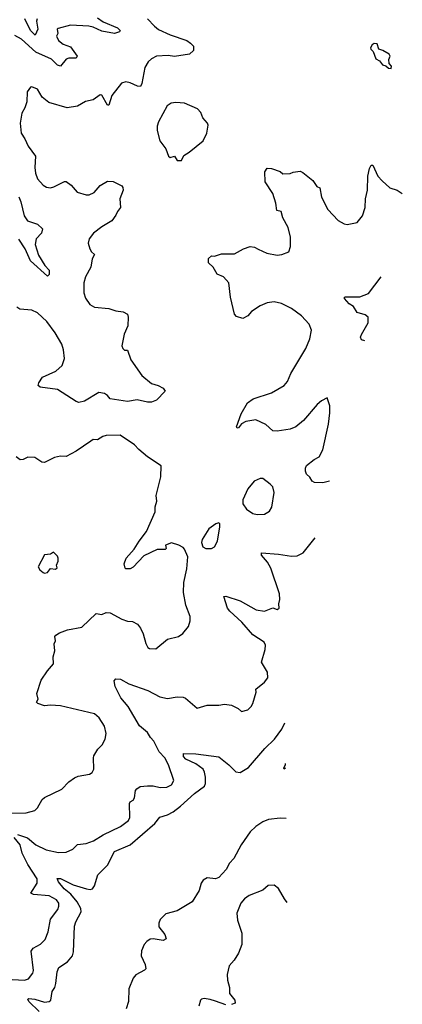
# Model space of a CAD drawing. Extents: x 2056909 to 2160450, y 827444 to 1016825.
# Tile 483 of 501: x 2141910 to 2144592, y 982416 to 989321. Entities that reach past the tile are written whole.
import ezdxf

# ---------------------------------------------------------------- set-up
doc = ezdxf.new("R2010")
doc.units = 0

msp = doc.modelspace()

# ---------------------------------------------------------------- linework, layer by layer
at = {"layer": '0CON10XD'}
for points in [[(2142456.4, 989335), (2142495, 989306.9), (2142595.8, 989265), (2142613.8, 989245), (2142608.8, 989235), (2142575.4, 989224.6), (2142485, 989241.8), (2142425, 989270), (2142395, 989276.5), (2142265, 989283.1), (2142179.4, 989260.6), (2142172, 989255), (2142176.7, 989225), (2142167.1, 989205), (2142180.9, 989175), (2142215, 989148.8), (2142265, 989130.5), (2142312, 989065), (2142305, 989052.5), (2142255, 989051.8), (2142236, 989045), (2142195, 988995.6), (2142175, 989003.3), (2142133.1, 989045), (2142024, 989094), (2141922, 989185), (2141875, 989210)], [(2142805, 989328), (2142854.4, 989275), (2142883.6, 989253.6), (2142965, 989215.5), (2143081.2, 989175), (2143107.8, 989157.8), (2143128, 989135), (2143128.8, 989105), (2143100.9, 989079.1), (2142995, 989062.2), (2142949.8, 989069.8), (2142870, 989065), (2142835, 989047.1), (2142810.8, 989025), (2142786.9, 988985), (2142766.4, 988873.6), (2142756.4, 988853.6), (2142735, 988854.4), (2142685, 988878.6), (2142655, 988886), (2142623.8, 988875), (2142555, 988790), (2142535, 988722.9), (2142525, 988721.1), (2142485, 988792.5), (2142475, 988794.2), (2142425, 988760), (2142372.3, 988747.7), (2142315, 988714.3), (2142242.6, 988702.6), (2142115, 988740), (2142068.3, 988778.3), (2142034.1, 988834.1), (2141995, 988850), (2141985, 988847.5), (2141963.3, 988815), (2141959.2, 988745), (2141945.8, 988704.2), (2141924, 988665), (2141912.5, 988595), (2141920.8, 988525), (2141946.2, 988486.2), (2141969.2, 988435), (2142021.2, 988365), (2142016, 988285), (2142020.8, 988245), (2142035.8, 988205.8), (2142075, 988161.2), (2142097.5, 988147.5), (2142125, 988143.1), (2142150, 988150), (2142225, 988187.5), (2142235, 988187.5), (2142271.7, 988161.7), (2142312.7, 988112.7), (2142375, 988092.5), (2142396.8, 988093.2), (2142431.7, 988108.3), (2142475, 988158), (2142525, 988188), (2142565, 988186.7), (2142625, 988156), (2142633.8, 988145), (2142635.8, 988125), (2142612.5, 988065), (2142615.6, 988005), (2142595, 987976.7), (2142585, 987950), (2142555, 987910), (2142485, 987868.8), (2142426.7, 987825), (2142396.2, 987785), (2142390, 987755), (2142401.2, 987715), (2142413.3, 987693.3), (2142433.8, 987675), (2142416.9, 987645), (2142408.6, 987585), (2142372, 987518), (2142360, 987475), (2142359.5, 987405), (2142371.2, 987368.8), (2142402.5, 987325), (2142435, 987305.6), (2142535, 987295.6), (2142585, 987280), (2142635, 987272.9), (2142665.6, 987255.6), (2142670.6, 987235), (2142667.1, 987175), (2142641.4, 987115), (2142626, 987035), (2142632, 987015), (2142645, 987003.3), (2142665, 987003.3), (2142688.9, 986935), (2142765.7, 986825), (2142835, 986769.5), (2142880, 986755), (2142915, 986736), (2142928.8, 986715), (2142867.9, 986652.1), (2142835, 986638.8), (2142805, 986638), (2142734.3, 986654.3), (2142665, 986644.5), (2142545, 986662.9), (2142526.5, 986686.5), (2142505, 986700), (2142465, 986705.8), (2142365, 986646), (2142325, 986636.9), (2142305, 986643.8), (2142241.2, 986685), (2142175, 986728.6), (2142053.9, 986743.9), (2142040, 986755), (2142044.4, 986775.6), (2142070, 986815), (2142163.7, 986856.3), (2142207.1, 986895), (2142224.4, 986945), (2142216.6, 987006.6), (2142204.5, 987045), (2142157.9, 987125), (2142099.6, 987205), (2142035, 987265.7), (2141995, 987284.3), (2141910.9, 987290.9), (2141888.8, 987305)], [(2142032.4, 989327.6), (2142028.8, 989311.2), (2142036.9, 989255), (2142018, 989212), (2141985, 989245.3), (2141945, 989327.9)], [(2144515, 988980), (2144517.5, 988995), (2144500, 989015), (2144498.3, 989041.7), (2144507.5, 989065), (2144499.3, 989079.3), (2144455, 989106.2), (2144427.5, 989115), (2144415, 989152), (2144395.8, 989154.2), (2144380, 989145), (2144368.8, 989125), (2144371.2, 989115), (2144388.3, 989098.3), (2144406, 989046), (2144432.7, 989032.7), (2144453.9, 989003.9), (2144477.5, 988997.5), (2144495, 988982.5), (2144515, 988980)], [(2143045, 988333.8), (2143060.7, 988369.3), (2143098.8, 988391.2), (2143195, 988472.5), (2143221.2, 988525), (2143230.7, 988580.7), (2143226.1, 988596.1), (2143194.1, 988634.1), (2143180.5, 988670.5), (2143155.6, 988695.6), (2143065.7, 988735.7), (2143005, 988740.8), (2142972.5, 988735), (2142943.4, 988716.6), (2142882, 988605), (2142874, 988575), (2142874.1, 988544.1), (2142892.7, 988472.7), (2142933.3, 988415), (2142953.2, 988363.2), (2142965, 988354), (2142995, 988363.3), (2143015, 988333.8), (2143045, 988333.8)], [(2144080.9, 986084.5), (2144035, 986072.5), (2143977.5, 986075), (2143961.2, 986085), (2143945, 986113.3), (2143920, 986135), (2143914.2, 986155.8), (2143912.5, 986175), (2143920.8, 986195), (2143975, 986237.5), (2144010, 986255), (2144035.6, 986305), (2144074.2, 986485), (2144083.8, 986565), (2144083, 986613), (2144065, 986670), (2144025, 986648.8), (2143995, 986622), (2143899.6, 986510.4), (2143845, 986467.1), (2143805, 986450), (2143715, 986435.8), (2143685, 986438), (2143635, 986482), (2143565, 986514), (2143495, 986503.3), (2143464.1, 986485.9), (2143445, 986458), (2143435, 986456.7), (2143430, 986465), (2143462.3, 986557.7), (2143506.7, 986635), (2143546.8, 986663.2), (2143675, 986704), (2143764, 986755), (2143787.1, 986785), (2143810.2, 986839.8), (2143915.7, 987015), (2143945, 987082.5), (2143955.8, 987145), (2143939.4, 987185), (2143885, 987244.4), (2143815.8, 987295), (2143745, 987332.1), (2143695, 987342.7), (2143645, 987336.7), (2143595, 987315.7), (2143535, 987274), (2143508.8, 987245), (2143475, 987226.7), (2143429.5, 987239.5), (2143416.1, 987256.1), (2143388, 987375), (2143376.8, 987476.8), (2143339.1, 987519.1), (2143295, 987537.5), (2143266.7, 987585), (2143233.3, 987615), (2143233, 987647), (2143253.6, 987666.4), (2143275, 987663.3), (2143325, 987680), (2143415, 987680), (2143480, 987715), (2143525, 987730), (2143555, 987726.2), (2143582.3, 987712.3), (2143643, 987683), (2143715, 987670), (2143747.5, 987675), (2143796.1, 987693.9), (2143809.5, 987730.5), (2143809.2, 987795), (2143791.2, 987865), (2143755, 987932.5), (2143742.5, 987975), (2143713.6, 987983.6), (2143706, 988035), (2143685, 988102.5), (2143630, 988185), (2143627.5, 988255), (2143645, 988280), (2143675, 988276.7), (2143735, 988256.7), (2143755, 988240), (2143805, 988243.3), (2143827, 988253), (2143875, 988260), (2143895, 988250), (2143964.2, 988194.2), (2143992.3, 988152.3), (2144015, 988142.5), (2144025, 988077.5), (2144070.9, 987990.9), (2144143.2, 987913.2), (2144185, 987888.8), (2144205, 987884), (2144275, 987900), (2144313.8, 987945), (2144331.2, 988005), (2144334.1, 988065.9), (2144347.5, 988125), (2144349.4, 988225), (2144362.1, 988277.9), (2144375, 988300), (2144385, 988300), (2144421.4, 988225), (2144450.2, 988190.2), (2144505, 988142.9), (2144556.7, 988125), (2144592.1, 988102.4)], [(2141905, 988078.5), (2141918.6, 988045), (2141941.8, 987945), (2141965, 987910.9), (2142035, 987888.1), (2142068.8, 987855), (2142062, 987825), (2142025.7, 987784.3), (2142019.4, 987745), (2142040.9, 987670.9), (2142087, 987597), (2142115.6, 987565), (2142115.8, 987535), (2142105, 987523.3), (2141985, 987630.8), (2141947.7, 987715), (2141905, 987781.1)], [(2144330.6, 987070.2), (2144305, 987076.2), (2144298.6, 987095), (2144305, 987113.3), (2144353.1, 987195), (2144352.5, 987235), (2144331.7, 987251.7), (2144275, 987266.9), (2144250.3, 987310.3), (2144219.7, 987329.7), (2144186.7, 987365), (2144187.5, 987375), (2144195, 987378.8), (2144295, 987378.5), (2144355, 987401.4), (2144444.1, 987518.2)], [(2141805.7, 983755.7), (2141955, 983759.4), (2142015, 983774.2), (2142035.4, 983794.6), (2142068.5, 983851.5), (2142085, 983865.8), (2142205, 983924), (2142255, 983976.7), (2142295, 984003.8), (2142320, 984015), (2142398.8, 984031.2), (2142418.3, 984041.7), (2142430.8, 984065), (2142426.2, 984145), (2142430.5, 984159.5), (2142458.8, 984205), (2142487.5, 984235), (2142509.2, 984275), (2142517.1, 984315), (2142505, 984367.5), (2142467.5, 984425), (2142435, 984453.1), (2142195, 984508.2), (2142125, 984513.3), (2142085, 984508.6), (2142037.5, 984525), (2142027.5, 984535), (2142040, 984555), (2142030, 984595), (2142059.5, 984690.5), (2142104.2, 984755.8), (2142147.5, 984805), (2142143.6, 984853.6), (2142156.7, 984895), (2142151.2, 984945), (2142160, 984965), (2142156.7, 984995), (2142162.5, 985005), (2142188.3, 985021.7), (2142245, 985041.2), (2142345, 985060), (2142445, 985156.2), (2142485, 985150), (2142517, 985163), (2142545, 985162.5), (2142625, 985118), (2142665, 985102.5), (2142700.5, 985100.5), (2142735, 985081.2), (2142757.5, 985055), (2142775.7, 985015), (2142795, 984947.5), (2142809.3, 984919.3), (2142820.7, 984910.7), (2142865, 984909.2), (2142945, 984976), (2143024.1, 984995.9), (2143054.3, 985015.7), (2143094.4, 985065.6), (2143105.7, 985105), (2143104.1, 985135.9), (2143075.6, 985215), (2143058.1, 985305), (2143061.4, 985375), (2143080.8, 985470.8), (2143088.8, 985555), (2143065, 985607.5), (2143055, 985620), (2143025, 985636.7), (2142975, 985653.3), (2142932.5, 985635), (2142936.2, 985613.8), (2142930, 985605), (2142873.8, 985606.2), (2142779.5, 985560.5), (2142705, 985482.5), (2142685, 985470), (2142655, 985470), (2142650, 985475), (2142642.5, 985505), (2142656.7, 985545), (2142712.3, 985607.7), (2142746.7, 985665), (2142798.3, 985731.7), (2142860.5, 985869.5), (2142860.8, 985905), (2142872.5, 985945), (2142866.2, 985985), (2142900, 986115), (2142901.7, 986191.7), (2142805.9, 986255.9), (2142745, 986306.2), (2142715, 986339.2), (2142615, 986408.6), (2142515, 986404.3), (2142492, 986398), (2142455, 986375.6), (2142425, 986378), (2142408.8, 986365), (2142305, 986294.4), (2142235, 986258.6), (2142195, 986260.8), (2142155, 986250.8), (2142085, 986216.7), (2142065, 986217.5), (2142015, 986250), (2141966.4, 986253.6), (2141935, 986236.7), (2141913.8, 986233.8), (2141885, 986256.7)], [(2143575, 985852), (2143625, 985854), (2143661.2, 985875), (2143677.9, 985902.1), (2143694, 986005), (2143683.8, 986045), (2143666.7, 986065), (2143615, 986103.3), (2143595, 986103.8), (2143553.3, 986085), (2143508.3, 986031.7), (2143474, 985955), (2143473.8, 985925), (2143498.8, 985888.8), (2143545, 985858.8), (2143575, 985852)], [(2143255, 985612.5), (2143276.7, 985625), (2143295.7, 985664.3), (2143313.3, 985765), (2143312.5, 985785), (2143305, 985792.5), (2143285, 985786.7), (2143235, 985750), (2143188, 985675), (2143184.1, 985654.1), (2143194.1, 985624.1), (2143215, 985612.5), (2143255, 985612.5)], [(2141895, 983607.7), (2141965, 983583.6), (2142023.1, 983535), (2142095, 983498.5), (2142181.2, 983481.2), (2142235, 983484), (2142283.3, 983505), (2142315, 983535.7), (2142375, 983543.1), (2142428, 983562), (2142495, 983604.4), (2142617.6, 983662.4), (2142672.5, 983705), (2142682.9, 983727.1), (2142680, 983825), (2142685, 983836.7), (2142705, 983848.8), (2142715, 983863.3), (2142722.5, 983915), (2142731.7, 983928.3), (2142755, 983942.9), (2142805, 983947.5), (2142845, 983948.1), (2142895, 983935.7), (2142941.2, 983938.8), (2142975, 983956.2), (2142990, 983985), (2142952.5, 984095), (2142926.5, 984145), (2142887.6, 984187.6), (2142850.9, 984260.9), (2142826.4, 984286.4), (2142805, 984322.9), (2142749.9, 984369.9), (2142669.7, 984505), (2142618.9, 984565), (2142579.2, 984645), (2142572.9, 984685), (2142585, 984698.1), (2142615.7, 984695.7), (2142675, 984664.6), (2142807.9, 984617.9), (2142892, 984572), (2142945, 984561.4), (2143015, 984572.5), (2143055, 984570), (2143072.3, 984562.3), (2143154.1, 984494.1), (2143225, 984513.8), (2143305, 984513.3), (2143345, 984520), (2143395, 984513.3), (2143440.7, 984490.7), (2143465, 984470), (2143509.5, 984480.5), (2143533.3, 984505), (2143543.3, 984525), (2143567.5, 984605), (2143564.3, 984625.7), (2143626.2, 984675), (2143648.8, 984705), (2143646.2, 984745), (2143605.9, 984815.9), (2143631.9, 984905), (2143632.5, 984935), (2143624, 984955), (2143545, 985006.5), (2143467.5, 985095), (2143382.3, 985172.3), (2143367.8, 985195), (2143340, 985275), (2143355, 985279.4), (2143456.6, 985246.6), (2143567.7, 985182.3), (2143626.7, 985173.3), (2143685, 985196.7), (2143715, 985184.3), (2143730, 985195), (2143726.1, 985223.9), (2143734.2, 985255.8), (2143731.4, 985295), (2143670, 985475), (2143646.9, 985516.9), (2143604.5, 985565), (2143605, 985583.3), (2143725, 985573.5), (2143815, 985557.8), (2143855, 985560.8), (2143897, 985583), (2143980.4, 985687.6)], [(2142085, 985439.2), (2142105, 985443.8), (2142125, 985472.5), (2142161.7, 985468.3), (2142171.7, 985478.3), (2142167.5, 985495), (2142180, 985525), (2142180, 985545), (2142175, 985560), (2142147, 985587), (2142125, 985572.5), (2142085, 985567.5), (2142040, 985485), (2142052.3, 985462.3), (2142074.3, 985444.3), (2142085, 985439.2)], [(2142045.9, 982365), (2141974.6, 982435), (2141967.3, 982452.7), (2141975, 982456.7), (2142015, 982451.9), (2142085, 982431.9), (2142116.7, 982435), (2142127.1, 982445), (2142137.3, 982505), (2142156.8, 982535), (2142162.5, 982562.5), (2142173.5, 982645), (2142185.5, 982674.5), (2142244.2, 982715), (2142279.5, 982755), (2142286.2, 982785), (2142293.8, 982965), (2142303.6, 982995), (2142341.8, 983065), (2142337.8, 983087.8), (2142313.1, 983135), (2142269, 983189), (2142222.5, 983225), (2142181.8, 983275), (2142172.5, 983297.5), (2142195, 983297.5), (2142285, 983254.8), (2142378.8, 983225), (2142405, 983220.8), (2142420.8, 983225), (2142435, 983246), (2142458.9, 983325), (2142525, 983391.8), (2142575, 983487.1), (2142685, 983535.2), (2142771.5, 983608.5), (2142857.3, 983685), (2142891.8, 983728.2), (2142945, 983743.9), (2142985, 983765.3), (2143037.5, 983805), (2143135.6, 983894.4), (2143204.6, 983945.4), (2143211.5, 983965), (2143211.8, 984008.2), (2143205.8, 984045), (2143195.4, 984065), (2143145, 984101.6), (2143074.5, 984135), (2143058.8, 984155), (2143057.5, 984175), (2143145, 984172.9), (2143305, 984151.5), (2143376, 984096), (2143425, 984047.5), (2143455, 984041.9), (2143515, 984077.1), (2143628.8, 984211.2), (2143695.4, 984275), (2143746.9, 984345), (2143769, 984389.8)], [(2143773.3, 984072.4), (2143765, 984064.2), (2143762, 984072), (2143772.9, 984098), (2143772.8, 984104.9)], [(2143778, 983718.6), (2143735, 983720.8), (2143655, 983712.8), (2143614.1, 983695.9), (2143565, 983662.9), (2143525.5, 983625), (2143462.9, 983535), (2143410.4, 983439.6), (2143381.9, 983405), (2143358.2, 983361.8), (2143305, 983306), (2143283.6, 983296.4), (2143225, 983303.3), (2143195, 983286.7), (2143181.2, 983265), (2143167.1, 983215), (2143120, 983135), (2143015, 983071.5), (2142935, 983050), (2142895, 983010), (2142884.5, 982985), (2142885, 982960), (2142927.1, 982905), (2142936.2, 982875), (2142915, 982862.5), (2142845.3, 982875.3), (2142825, 982872.1), (2142802.3, 982857.7), (2142782.2, 982835), (2142765, 982790), (2142761.5, 982755), (2142789.4, 982695), (2142794, 982665), (2142785.4, 982654.6), (2142725, 982623.6), (2142705, 982600.6), (2142674.1, 982525), (2142672.1, 982435), (2142657.1, 982385)], [(2141815, 982593.3), (2141944.4, 982585.6), (2141971.2, 982595), (2142002, 982635), (2142006.8, 982653.2), (2141991.1, 982788.9), (2142005, 982809.2), (2142055, 982837.1), (2142089.3, 982870.7), (2142108.6, 982925), (2142125, 983013.3), (2142178.3, 983081.7), (2142185.5, 983105), (2142183.3, 983125), (2142167.9, 983147.9), (2142116.9, 983176.9), (2142006.9, 983186.9), (2141989.2, 983195), (2142031.4, 983265), (2142032.7, 983295), (2141966.9, 983396.9), (2141926.8, 983476.8), (2141912.6, 983535), (2141872, 983585)], [(2143786, 983130.1), (2143765.7, 983155), (2143725, 983228), (2143695, 983252.5), (2143651.8, 983248.2), (2143613.4, 983216.6), (2143519.7, 983180.3), (2143485, 983156), (2143460, 983125), (2143432.2, 983055), (2143435.7, 983005.7), (2143466.9, 982915), (2143467.8, 982835), (2143444.2, 982775), (2143414.1, 982725.9), (2143378.8, 982685), (2143364.3, 982625), (2143365.8, 982585), (2143380, 982535), (2143381.4, 982491.4), (2143418.8, 982445), (2143420, 982425), (2143395.9, 982414.1)], [(2143355, 982412), (2143282, 982438), (2143245, 982450), (2143203.6, 982456.4), (2143185, 982453.3), (2143176.7, 982445), (2143165, 982402.5)]]:
    msp.add_lwpolyline(points, dxfattribs=at)

doc.saveas('drawing.dxf')
